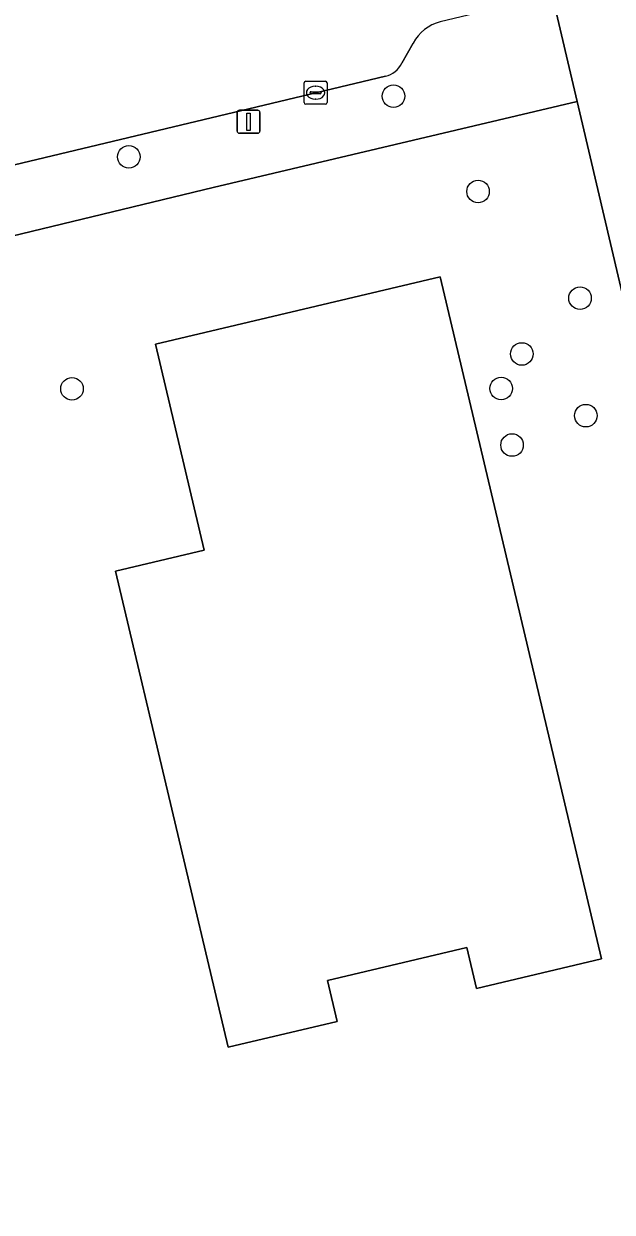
# Model space of a CAD drawing. Extents: x 158031 to 159244, y 380104 to 381214.
# Drawn here: x 158662.7 to 158688.2, y 380670.9 to 380722.4 of the extents above; entities that cross this region are included whole.
import ezdxf

# ---------------------------------------------------------------- set-up
doc = ezdxf.new("R2010")
doc.units = 0
for name, color, linetype in [('IMGEO_Boom', 7, 'Continuous'), ('IMGEO_Erf', 7, 'Continuous'), ('IMGEO_Fietspad_open', 7, 'Continuous'), ('IMGEO_Hek', 7, 'Continuous'), ('IMGEO_Kolk', 7, 'Continuous'), ('IMGEO_Lichtmast', 7, 'Continuous'), ('IMGEO_Pand', 7, 'Continuous'), ('IMGEO_Rijbaan_lokaal_gesloten', 7, 'Continuous'), ('IMGEO_Voetpad_open', 7, 'Continuous')]:
    doc.layers.add(name, color=color, linetype=linetype)

msp = doc.modelspace()

# ---------------------------------------------------------------- linework, layer by layer
at = {"layer": 'IMGEO_Boom'}
for centre in [(158678.686, 380719.259), (158667.215, 380716.632), (158682.351, 380715.133), (158686.772, 380710.513), (158684.249, 380708.091), (158664.747, 380706.583), (158683.35, 380706.592), (158687.021, 380705.418), (158683.825, 380704.144)]:
    msp.add_circle(centre, 0.489, dxfattribs=at)
at = {"layer": 'IMGEO_Erf'}
for points in [[(158686.881, 380718.056), (158686.652, 380719.032), (158670.862, 380715.31), (158649.457, 380710.132), (158646.034, 380709.321), (158573.471, 380692.129), (158581.882, 380657.767), (158585.545, 380642.697), (158606.222, 380647.594), (158605.611, 380650.592), (158645.531, 380659.999), (158646.233, 380657.02), (158679.017, 380664.973), (158679.063, 380664.833), (158698.247, 380669.444), (158698.093, 380670.277)], [(158666.627, 380698.68), (158670.481, 380699.593), (158668.369, 380708.51), (158680.708, 380711.432), (158687.707, 380681.88), (158682.287, 380680.597), (158681.868, 380682.369), (158675.825, 380680.938), (158676.244, 380679.166), (158671.514, 380678.046)]]:
    msp.add_lwpolyline(points, close=True, dxfattribs=at)
at = {"layer": 'IMGEO_Fietspad_open'}
msp.add_lwpolyline([(158700.954, 380673.41), (158700.79, 380674.108), (158690.475, 380718.05), (158688.969, 380724.462), (158685.569, 380723.649), (158686.652, 380719.032), (158686.881, 380718.056), (158698.093, 380670.277), (158698.247, 380669.444), (158702.34, 380663.618)], dxfattribs=at)
at = {"layer": 'IMGEO_Hek'}
for points in [[(158686.881, 380718.056), (158686.652, 380719.032), (158670.862, 380715.31)], [(158698.093, 380670.277), (158686.881, 380718.056)]]:
    msp.add_lwpolyline(points, dxfattribs=at)
at = {"layer": 'IMGEO_Kolk'}
for p, q in [((158674.807, 380718.986), (158674.807, 380719.838)), ((158674.882, 380719.912), (158675.734, 380719.912)), ((158675.295, 380719.692), (158675.32, 380719.692)), ((158675.808, 380719.838), (158675.808, 380718.986)), ((158675.066, 380719.406), (158675.066, 380719.418)), ((158675.504, 380719.369), (158675.106, 380719.369)), ((158675.109, 380719.455), (158675.507, 380719.455)), ((158675.318, 380719.132), (158675.293, 380719.132)), ((158675.55, 380719.418), (158675.55, 380719.406)), ((158675.734, 380718.912), (158674.882, 380718.912))]:
    msp.add_line(p, q, dxfattribs=at)
for points in [[(158674.807, 380718.986), (158674.807, 380719.838)], [(158674.882, 380719.912), (158675.734, 380719.912)], [(158675.808, 380719.838), (158675.808, 380718.986)], [(158675.734, 380718.912), (158674.882, 380718.912)]]:
    msp.add_lwpolyline(points, dxfattribs=at)
for centre, radius, start, end in [((158674.884, 380719.836), 0.0765, 91.552, 178.448), ((158674.884, 380719.836), 0.0765, 91.552, 178.448), ((158675.732, 380719.836), 0.0765, 1.552, 88.448), ((158675.732, 380719.836), 0.0765, 1.552, 88.448), ((158674.884, 380718.988), 0.0765, 181.552, 268.448), ((158674.884, 380718.988), 0.0765, 181.552, 268.448), ((158675.106, 380719.415), 0.0403, 85.8775, 175.7526), ((158675.103, 380719.405), 0.0366, 178.938, 274.7102), ((158675.507, 380719.412), 0.043, 264.8664, 352.4533), ((158675.511, 380719.417), 0.0386, 1.7309, 96.639), ((158675.732, 380718.988), 0.0765, 271.552, 358.448), ((158675.732, 380718.988), 0.0765, 271.552, 358.448)]:
    msp.add_arc(centre, radius, start, end, dxfattribs=at)
for centre, major_axis, ratio, start_param, end_param in [((158675.294, 380719.412), (-0.387, 0.002), 0.722429, 4.712389, 7.853982), ((158675.319, 380719.412), (-0.39, 0.002), 0.717154, 1.570796, 4.712389)]:
    msp.add_ellipse(centre, major_axis=major_axis, ratio=ratio, start_param=start_param, end_param=end_param, dxfattribs=at)
at = {"layer": 'IMGEO_Lichtmast'}
for p, q in [((158671.907, 380717.753), (158671.907, 380718.553)), ((158671.907, 380718.553), (158671.907, 380717.753)), ((158672.007, 380718.653), (158672.797, 380718.653)), ((158672.797, 380718.653), (158672.007, 380718.653)), ((158672.897, 380718.553), (158672.897, 380717.753)), ((158672.897, 380717.753), (158672.897, 380718.553)), ((158672.797, 380717.653), (158672.007, 380717.653)), ((158672.007, 380717.653), (158672.797, 380717.653))]:
    msp.add_line(p, q, dxfattribs=at)
msp.add_lwpolyline([(158672.327, 380718.528), (158672.477, 380718.528), (158672.477, 380717.778), (158672.327, 380717.778), (158672.327, 380718.528)], dxfattribs=at)
for centre, start, end in [((158672.007, 380718.553), 90, 180), ((158672.007, 380718.553), 90, 180), ((158672.797, 380718.553), 0, 90), ((158672.797, 380718.553), 360, 90), ((158672.007, 380717.753), 180, 270), ((158672.007, 380717.753), 180, 270), ((158672.797, 380717.753), 270, 0), ((158672.797, 380717.753), 270, 0)]:
    msp.add_arc(centre, 0.1, start, end, dxfattribs=at)
at = {"layer": 'IMGEO_Pand'}
msp.add_lwpolyline([(158682.287, 380680.597), (158687.707, 380681.88), (158680.708, 380711.432), (158668.369, 380708.51), (158670.481, 380699.593), (158666.627, 380698.68), (158671.514, 380678.046), (158676.244, 380679.166), (158675.825, 380680.938), (158681.868, 380682.369)], close=True, dxfattribs=at)
at = {"layer": 'IMGEO_Rijbaan_lokaal_gesloten'}
for points in [[(158678.552, 380726.287), (158677.444, 380727.07), (158653.812, 380721.407), (158637.203, 380717.466), (158637.007, 380717.42), (158638.594, 380710.645), (158678.337, 380720.133)], [(158679.045, 380720.699), (158679.541, 380721.563)]]:
    msp.add_lwpolyline(points, dxfattribs=at)
for centre, radius, start, end in [((158681.215, 380720.647), 1.909, 105.259, 151.3055), ((158678.119, 380721.131), 1.022, 282.3021, 334.978)]:
    msp.add_arc(centre, radius, start, end, dxfattribs=at)
at = {"layer": 'IMGEO_Voetpad_open'}
for points in [[(158646.034, 380709.321), (158649.457, 380710.132), (158670.862, 380715.31), (158686.652, 380719.032), (158685.569, 380723.649), (158680.713, 380722.488)], [(158679.541, 380721.563), (158679.045, 380720.699)], [(158678.337, 380720.133), (158638.594, 380710.645), (158635.165, 380709.826), (158615.004, 380705.091), (158610.098, 380703.953), (158596.549, 380700.81), (158570.81, 380694.782), (158569.612, 380694.494), (158549.705, 380689.705), (158546.861, 380689.045), (158538.203, 380687.002), (158534.596, 380686.174), (158515.63, 380681.659), (158511.898, 380680.77), (158508.664, 380680), (158500, 380677.974), (158496.254, 380677.093), (158493.013, 380676.331), (158488.915, 380675.368), (158475.98, 380672.286), (158468.629, 380670.535)]]:
    msp.add_lwpolyline(points, dxfattribs=at)
for centre, radius, start, end in [((158681.215, 380720.647), 1.909, 105.259, 151.3055), ((158678.119, 380721.131), 1.022, 282.3021, 334.978)]:
    msp.add_arc(centre, radius, start, end, dxfattribs=at)

doc.saveas('drawing.dxf')
